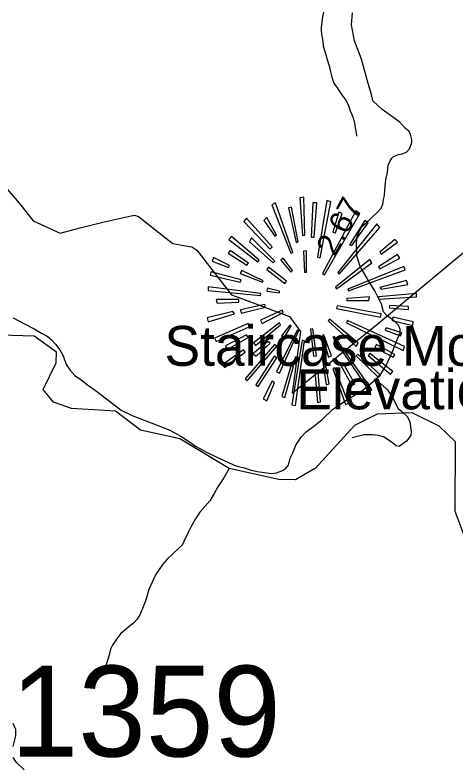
# Model space of a CAD drawing. Extents: x 1159738 to 1321356, y 736314 to 882035.
# Drawn here: x 1196124 to 1198552, y 834300 to 838429 of the extents above; entities that cross this region are included whole.
import ezdxf

# ---------------------------------------------------------------- set-up
doc = ezdxf.new("R2010")
doc.units = 0
for name, color, linetype in [('Exist Boundary Land Use Forest National US Forest Service', 7, 'Continuous'), ('Exist Geographical Mountain Summit CELL', 7, 'Continuous'), ('Exist Geographical Mountain Summit Elevation Number Label', 7, 'Continuous'), ('Exist Geographical Mountain Summit Label', 7, 'Continuous'), ('Exist Hydrographic Misc Water Feature', 7, 'Continuous'), ('Exist Road Non-System Type 51', 7, 'Continuous'), ('Exist Road Primary NC Mileage Hundredths English Label', 7, 'Continuous'), ('Exist Road Primary NC Unpaved Attributed', 7, 'Continuous'), ('Exist Road Secondary Type 51 Number Label', 7, 'Continuous')]:
    doc.layers.add(name, color=color, linetype=linetype)

msp = doc.modelspace()

# ---------------------------------------------------------------- linework, layer by layer
at = {"layer": 'Exist Boundary Land Use Forest National US Forest Service'}
msp.add_lwpolyline([(1195984.4, 837581.3), (1196155.3, 837382.2), (1196224.3, 837296.2), (1196372.4, 837228.2), (1196483.4, 837257.2), (1196614.3, 837291.3), (1196763.4, 837323.2), (1196781.4, 837327.2), (1196803.4, 837320.2), (1196952.4, 837202.2), (1196993.4, 837171.2), (1197053.4, 837160.2), (1197097.3, 837152.2), (1197124.4, 837134.2), (1197316.3, 836888.2), (1197375.4, 836867.2), (1197634.4, 836770.2), (1197696.4, 836686.2), (1197649.3, 836347.2), (1198113.4, 836723.2), (1198224.4, 836815.8), (1198431.4, 836988.2), (1198742.4, 837244.3)], dxfattribs=at)
at = {"layer": 'Exist Geographical Mountain Summit CELL'}
for points in [[(1197691, 837422.6), (1197707.2, 837214.7), (1197720, 837216.3), (1197714.4, 837427)], [(1197536.8, 837385), (1197641.5, 837117.5), (1197653.2, 837121.6), (1197557.3, 837395.1)], [(1197755.1, 837206.2), (1197770.8, 837206.2), (1197785.4, 837395.1), (1197763.6, 837395.1)], [(1197803, 837092.6), (1197862.6, 837400.9), (1197840.7, 837408.1), (1197789.9, 837095.7)], [(1197672.1, 837177.1), (1197682.2, 837179.9), (1197646, 837371.7), (1197628.6, 837367.4)], [(1197816, 837005.5), (1197827.7, 836998.3), (1198022.3, 837336.8), (1198000.5, 837351.5)], [(1197874, 837233.6), (1197887.3, 837229.1), (1197925.1, 837336.8), (1197906.2, 837344)], [(1197382.8, 837291.9), (1197526.7, 837142.1), (1197540, 837152.2), (1197399, 837310.8)], [(1197493.2, 837297.7), (1197555.7, 837210.5), (1197563, 837216.3), (1197509.4, 837313.7)], [(1198050, 837297.7), (1197965.8, 837163.9), (1197977.5, 837159.4), (1198067.3, 837284.7)], [(1197900.3, 837011.3), (1197909.1, 837002.6), (1198131.4, 837259.7), (1198115.4, 837278.8)], [(1197301.4, 837192.9), (1197459.9, 837070.9), (1197468.7, 837079.7), (1197316, 837210.5)], [(1197414.7, 837181.2), (1197545.6, 837065.1), (1197554.4, 837073.7), (1197426.4, 837201.7)], [(1198131.4, 837123.2), (1198138.8, 837113.1), (1198230.3, 837178.3), (1198215.7, 837192.9)], [(1197297.1, 837117.5), (1197400.3, 837051.9), (1197409.1, 837062.4), (1197308.6, 837133.3)], [(1197210, 837073.7), (1197299.8, 837039), (1197304.3, 837050.7), (1197215.7, 837094.2)], [(1197587.9, 837079.7), (1197643.1, 837014), (1197651.6, 837022.8), (1197600.8, 837091.4)], [(1197712.8, 837129.2), (1197718.4, 837012.7), (1197728.8, 837014), (1197728.8, 837130.4)], [(1198131.4, 837031.8), (1198241.8, 837091.4), (1198230.3, 837111.5), (1198125.8, 837041.9)], [(1197887.3, 836931.3), (1197894.5, 836921.2), (1198089.1, 837065.1), (1198076.3, 837082.5)], [(1197198.3, 836996.7), (1197363.9, 836958.9), (1197368.4, 836972), (1197202.8, 837015.6)], [(1197363.9, 837005.5), (1197486, 836957.6), (1197490.5, 836966.1), (1197372.7, 837021.7)], [(1197509.4, 837027.3), (1197609.7, 836951.5), (1197618.1, 836963.2), (1197519.5, 837040.3)], [(1197955.4, 836919.8), (1197959.8, 836910.8), (1198272.4, 837025.7), (1198265.2, 837044.6)], [(1198138.8, 836919.8), (1198285.7, 836945.9), (1198279.8, 836967.7), (1198133, 836928.6)], [(1197187.9, 836912.4), (1197475.9, 836884.7), (1197477.2, 836896.4), (1197187.9, 836932.6)], [(1197510.7, 836908.1), (1197579.1, 836899.3), (1197580.7, 836908.1), (1197513.7, 836925.4)], [(1198124.2, 836864.5), (1198333.6, 836877.5), (1198334.9, 836896.4), (1198125.8, 836877.5)], [(1197236.2, 836842.7), (1197355.1, 836848.5), (1197355.1, 836862.9), (1197231.7, 836862.9)], [(1197951.4, 836869), (1197951.4, 836857.3), (1198071.8, 836857.3), (1198074.7, 836877.5)], [(1197365.5, 836806.5), (1197369.7, 836787.5), (1197502.2, 836820.9), (1197499.3, 836835.5)], [(1197475.9, 836749.7), (1197484.7, 836730.8), (1197599.6, 836791.6), (1197595.2, 836804.9)], [(1197892.9, 836813.7), (1198135.9, 836765.8), (1198140.2, 836783.1), (1197897.4, 836828.2)], [(1198183.8, 836816.6), (1198289.8, 836807.6), (1198289.8, 836825.1), (1198185.4, 836829.4)], [(1197182.2, 836761.4), (1197187.9, 836740.8), (1197332, 836783.1), (1197323.2, 836796.1)], [(1198200, 836748.1), (1198313.1, 836719.1), (1198316, 836740.8), (1198204, 836765.8)], [(1197221.3, 836650.7), (1197231.7, 836632.1), (1197413.4, 836711.9), (1197407.5, 836730.8)], [(1197436.5, 836624.7), (1197448.2, 836610), (1197586.3, 836723.5), (1197579.1, 836733.6)], [(1197590.7, 836662.3), (1197603.7, 836650.7), (1197644.4, 836716.2), (1197637, 836721.9)], [(1197848.2, 836745.3), (1198002.1, 836604.2), (1198012.2, 836621.7), (1197855.4, 836754.1)], [(1197948.1, 836735.2), (1198260.9, 836582.4), (1198268.1, 836604.2), (1197954.2, 836746.8)], [(1197563, 836464.8), (1197580.7, 836457.6), (1197686.7, 836691.3), (1197676.6, 836694.5)], [(1197750.6, 836698.9), (1197766.5, 836550.7), (1197784.1, 836551.8), (1197763.6, 836701.8)], [(1198162, 836694.5), (1198246.3, 836662.3), (1198253.5, 836680), (1198167.8, 836707.4)], [(1197291.3, 836586.9), (1197407.5, 836653.7), (1197399, 836668.3), (1197282.5, 836607.1)], [(1197648.7, 836283.2), (1197667.6, 836278.7), (1197718.4, 836636.1), (1197705.6, 836639.3)], [(1197814.7, 836664), (1197849.5, 836544.6), (1197865.5, 836551.8), (1197823.2, 836668.3)], [(1197872.7, 836655), (1198074.7, 836355.7), (1198089.1, 836367.3), (1197882.8, 836659.5)], [(1197390.2, 836425.4), (1197401.7, 836415.3), (1197564.6, 836605.8), (1197552.9, 836614.3)], [(1197451.4, 836550.7), (1197528.3, 836623.1), (1197515, 836632.1), (1197433.6, 836563.5)], [(1198105.3, 836598.6), (1198205.6, 836546.2), (1198215.7, 836560.8), (1198114.1, 836614.3)], [(1197266.5, 836503.9), (1197278, 836487.9), (1197391.6, 836572.3), (1197381.2, 836585.3)], [(1198002.1, 836551.8), (1198122.6, 836435.5), (1198135.9, 836445.9), (1198010.9, 836561.9)], [(1198068.9, 836554.7), (1198191, 836451.5), (1198204, 836466.1), (1198076.3, 836565.1)], [(1197550.1, 836550.7), (1197449.8, 836393.5), (1197462.6, 836383.4), (1197566.1, 836541.7)], [(1197853.8, 836397.9), (1197832, 836517.2), (1197818.9, 836517.2), (1197836.5, 836393.5)], [(1197609.7, 836323.9), (1197657.6, 836495.1), (1197643.1, 836496.7), (1197592, 836327.9)], [(1197872.7, 836483.7), (1197942.5, 836284.4), (1197959.8, 836291.7), (1197884.4, 836486.6)], [(1197914.7, 836506.8), (1197978.7, 836389.1), (1197994.9, 836397.9), (1197929.6, 836512.7)], [(1197775.3, 836464.8), (1197789.9, 836294.9), (1197805.9, 836298.9), (1197792.6, 836464.8)], [(1197490.5, 836316.5), (1197509.4, 836304.9), (1197552.9, 836403.6), (1197540, 836412.4)]]:
    msp.add_lwpolyline(points, close=True, dxfattribs=at)
at = {"layer": 'Exist Hydrographic Misc Water Feature'}
for points in [[(1197822, 838445.7), (1197817.4, 838421.9), (1197815, 838405.9), (1197812.5, 838390), (1197809.7, 838362.1), (1197809.4, 838348.1), (1197810.7, 838326), (1197814.2, 838303.9), (1197817.6, 838283.7), (1197821, 838257.7), (1197833.9, 838217.3), (1197843, 838185), (1197854, 838148.7), (1197861.1, 838116.5), (1197868.3, 838086.3), (1197873.9, 838070.1), (1197879.5, 838053.9), (1197885.3, 838045.8), (1197894.9, 838031.5), (1197910.3, 838009.1), (1197923.7, 837990.7), (1197943, 837962.2), (1197950.8, 837949.9), (1197956.4, 837937.8), (1197961.9, 837925.6), (1197969.3, 837901.4), (1197977, 837885.2), (1197986.3, 837862.9), (1197993.6, 837834.7), (1197998.6, 837798.5), (1198002.1, 837780.4), (1198003.6, 837762.4)], [(1198639.4, 835453.7), (1198546.4, 835695.1), (1198548.4, 836079.2), (1198459.4, 836166.3), (1198310.4, 836238.2), (1198118.4, 836232.2), (1197992.4, 836169.1), (1197777.4, 835933.8), (1197667.4, 835870.3), (1197575.4, 835872.2), (1197303.6, 835932), (1197031.4, 836096.4), (1196815.4, 836143.4), (1196676.4, 836248), (1196435.3, 836262.6), (1196336.4, 836297.4), (1196279.4, 836367.5), (1196350.3, 836513.8), (1196351.4, 836572.8), (1196229.4, 836660.6), (1195854.3, 836671.5)], [(1197303.6, 835932), (1197274.3, 835880.8), (1197240.9, 835831.6), (1197219.9, 835794.2), (1197196.9, 835754.8), (1197168, 835723.5), (1197141.1, 835692.3), (1197118.1, 835654.9), (1197092.8, 835613.5), (1197078, 835579.9), (1197052.6, 835530.5), (1197044.1, 835510.8), (1197027.6, 835495.2), (1196992.8, 835462.1), (1196962, 835432.9), (1196935.1, 835403.6), (1196920.5, 835382), (1196897.6, 835346.6), (1196878.6, 835307.1), (1196861.4, 835265.6), (1196843.8, 835208), (1196828.7, 835170.4), (1196813.7, 835130.7), (1196796.8, 835103.2), (1196778.4, 835081.7), (1196749.8, 835060.4), (1196729.3, 835042.9), (1196706.7, 835023.6), (1196688.1, 835000.1), (1196675.7, 834982.4), (1196660.9, 834958.8), (1196650.4, 834937), (1196641.5, 834907.2), (1196634.7, 834881.5), (1196626, 834853.6), (1196617.2, 834825.8)]]:
    msp.add_lwpolyline(points, dxfattribs=at)
at = {"layer": 'Exist Road Non-System Type 51'}
for points in [[(1198104.9, 836422.8), (1198138.5, 836397.9), (1198173.6, 836365.7), (1198202.9, 836323.3), (1198233.6, 836263.2), (1198262.9, 836238.3), (1198284.9, 836216.3), (1198296.6, 836188.5), (1198305.4, 836135.8), (1198302.4, 836113.8), (1198279, 836083.1), (1198246.8, 836058.2), (1198238, 836053.8), (1198221.9, 836056.7), (1198194.1, 836078.7), (1198151.7, 836106.5), (1198125.3, 836113.8), (1198091.7, 836118.2), (1198046.3, 836116.8), (1197980.5, 836100.7)], [(1196112.9, 834401.5), (1196129, 834460.1), (1196127.5, 834495.2), (1196114.4, 834528.9)], [(1196174.4, 834272.6), (1196131.9, 834313.6), (1196114.4, 834341.5)]]:
    msp.add_lwpolyline(points, dxfattribs=at)
at = {"layer": 'Exist Road Primary NC Unpaved Attributed'}
for points in [[(1197036.6, 836111), (1197084.6, 836078.5), (1197118.2, 836055.7), (1197182.5, 836020.3), (1197237.7, 835992.6), (1197292.4, 835969.2), (1197330.8, 835951.2), (1197354.8, 835943.9), (1197384.9, 835935.5), (1197418.5, 835924.7), (1197456.9, 835916.3), (1197496.5, 835910.3), (1197535, 835905.5), (1197562.6, 835909.1), (1197592.7, 835920.2), (1197612.6, 835931.4), (1197629.8, 835951.2), (1197638.2, 835988.4), (1197652.7, 836018.5), (1197671.2, 836063.8), (1197676.7, 836071.3), (1197698.3, 836105), (1197727.1, 836133.8), (1197769.7, 836165.7), (1197814.2, 836202.9), (1197871.8, 836257), (1197951.1, 836311.1), (1198039.3, 836363.4), (1198106.6, 836421), (1198140.2, 836454.7), (1198169, 836502.8), (1198203.3, 836580.3), (1198228.5, 836642.8), (1198244.1, 836678.8), (1198244.1, 836699.2), (1198235.7, 836722.1), (1198218.9, 836738.9), (1198192.5, 836758.1), (1198173.2, 836772.5), (1198151.6, 836794.2), (1198140.8, 836837.4), (1198104.3, 836910.2), (1198074.1, 836960.1), (1198023.1, 837045.3), (1198005.1, 837103), (1198003.4, 837163.8), (1198005.2, 837203.9), (1198018.3, 837235.2), (1198033.9, 837264.1), (1198056.8, 837285.7), (1198116.2, 837340.4), (1198140.2, 837365.6), (1198148.6, 837388.4), (1198152, 837413.4), (1198157.4, 837435.5), (1198160.6, 837466.5), (1198165.4, 837524.2), (1198173.8, 837562.7), (1198178, 837602.9), (1198187.6, 837623.4), (1198198.9, 837641.2), (1198208.1, 837651), (1198235.7, 837660.6), (1198257.3, 837665.4), (1198280.1, 837676.3), (1198295.7, 837691.9), (1198308.9, 837727.9), (1198308.9, 837744.8), (1198301.3, 837773.2), (1198291, 837789.8), (1198274.1, 837804.8), (1198241.7, 837839.7), (1198145.6, 837908.2), (1198094, 837956.3), (1198085.6, 837992.3), (1198067.5, 838052.4), (1198030.6, 838186.2), (1197993.7, 838287.3), (1197976.9, 838375.1), (1197981.7, 838441.2)], [(1196114.3, 836761.1), (1196176.7, 836728.7), (1196228.4, 836701), (1196270.4, 836678.2), (1196300.4, 836661.4), (1196323.3, 836642.2), (1196347.3, 836616.9), (1196370.1, 836585.7), (1196388.1, 836553.2), (1196406.1, 836505.2), (1196426.5, 836476.3), (1196452.9, 836443.9), (1196487.8, 836419.8), (1196523.8, 836393.4), (1196572.4, 836357.9), (1196708.1, 836253.4), (1196773, 836222.1), (1196897.3, 836174.7), (1196975.3, 836143.4), (1197036.6, 836111)]]:
    msp.add_lwpolyline(points, dxfattribs=at)

# ---------------------------------------------------------------- texts
at = {"layer": 'Exist Geographical Mountain Summit Elevation Number Label'}
msp.add_text('Elevation 3820', height=220, dxfattribs=at).set_placement((1197672.6, 836258.2))
at = {"layer": 'Exist Geographical Mountain Summit Label'}
msp.add_text('Staircase Mountain', height=220, dxfattribs=at).set_placement((1196946.6, 836497.7))
at = {"layer": 'Exist Road Primary NC Mileage Hundredths English Label'}
msp.add_text('2.67', height=125, rotation=61.5737, dxfattribs=at).set_placement((1197885.5, 837093.2))
at = {"layer": 'Exist Road Secondary Type 51 Number Label'}
msp.add_text('1359', height=500, dxfattribs=at).set_placement((1196100.3, 834346.3))

doc.saveas('drawing.dxf')
